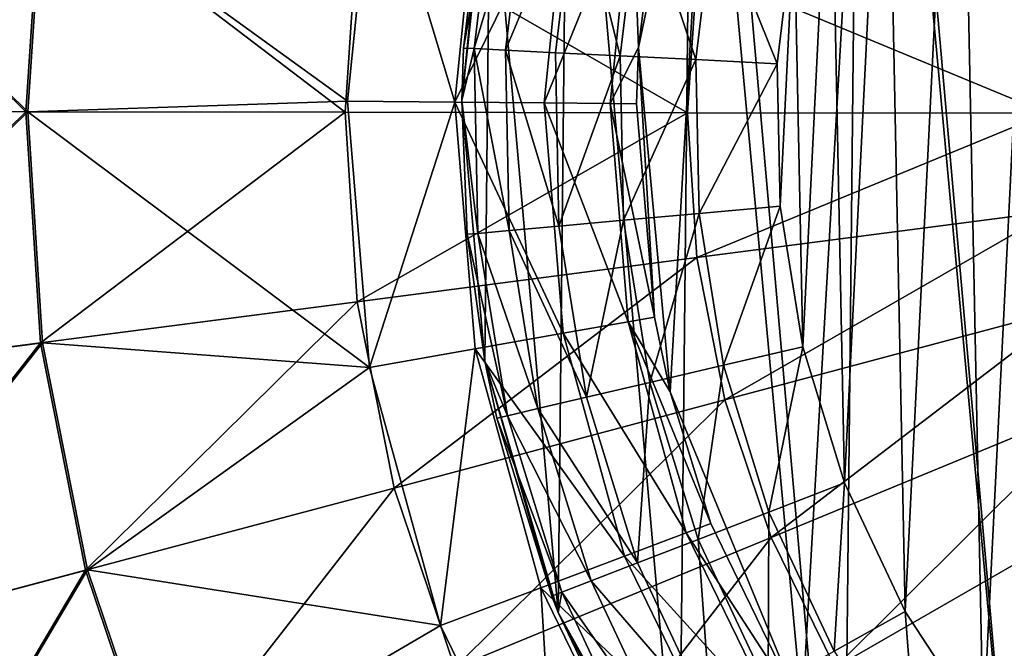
# Model space of a CAD drawing. Header units: millimetres. Extents: x 64 to 3333, y 103 to 3347.
# Tile 225 of 519: x 1827 to 1842, y 142 to 152. Entities that reach past the tile are written whole.
import ezdxf

# ---------------------------------------------------------------- set-up
doc = ezdxf.new("R2010")
doc.units = ezdxf.units.MM
doc.header["$LTSCALE"] = 25.4
doc.layers.get('0').update_dxf_attribs({"true_color": 0xff5454})

# ---------------------------------------------------------------- blocks, each defined once
blk = doc.blocks.new('SPIDER-6785-9743.STL')
at = {"color": 0}
mesh = blk.add_polyface(dxfattribs=at)
corners = [(1834.21, 154.758, 114.71), (1834.125, 146.467, 114.71), (1833.759, 150.617, 114.71), (1835.292, 142.469, 114.71), (1835.461, 158.732, 114.71), (1837.218, 138.775, 114.71), (1837.462, 162.385, 114.71), (1839.827, 135.527, 114.71), (1840.138, 165.578, 114.71), (1843.02, 132.852, 114.71), (1843.385, 168.187, 114.71), (1846.673, 130.85, 114.71), (1847.079, 170.113, 114.71), (1850.647, 129.6, 114.71), (1851.078, 171.281, 114.71), (1854.788, 129.148, 114.71), (1855.228, 171.646, 114.71), (1858.938, 129.514, 114.71), (1859.369, 171.195, 114.71), (1862.937, 130.682, 114.71), (1863.343, 169.945, 114.71), (1866.631, 132.607, 114.71), (1866.996, 167.943, 114.71), (1869.878, 135.217, 114.71), (1870.189, 165.267, 114.71), (1872.554, 138.409, 114.71), (1872.798, 162.02, 114.71), (1874.555, 142.063, 114.71), (1874.724, 158.326, 114.71), (1875.806, 146.036, 114.71), (1875.891, 154.327, 114.71), (1876.257, 150.178, 114.71)]
mesh.append_faces([[corners[k] for k in face] for face in [(0, 1, 2), (29, 30, 31)]], dxfattribs={"vtx0": -1, "color": 0})
mesh.append_faces([[corners[k] for k in face] for face in [(1, 0, 3), (3, 4, 5), (5, 6, 7), (7, 8, 9), (9, 10, 11), (11, 12, 13), (13, 14, 15), (15, 16, 17), (17, 18, 19), (19, 20, 21), (21, 22, 23), (23, 24, 25), (25, 26, 27), (27, 28, 29)]], dxfattribs={"vtx0": -1, "vtx1": -1, "color": 0})
mesh.append_faces([[corners[k] for k in face] for face in [(3, 0, 4), (5, 4, 6), (7, 6, 8), (9, 8, 10), (11, 10, 12), (13, 12, 14), (15, 14, 16), (17, 16, 18), (19, 18, 20), (21, 20, 22), (23, 22, 24), (25, 24, 26), (27, 26, 28), (29, 28, 30)]], dxfattribs={"vtx0": -1, "vtx2": -1, "color": 0})
at = {"color": 7, "true_color": 0xffffff}
mesh = blk.add_polyface(dxfattribs=at)
corners = [(1837.075, 145.977, 124.919), (1837.701, 156.847, 124.919), (1836.569, 151.459, 124.919), (1839.175, 140.888, 124.919), (1840.371, 161.662, 124.919), (1842.681, 136.643, 124.919), (1844.342, 165.476, 124.919), (1847.283, 133.621, 124.919), (1849.26, 167.95, 124.919), (1852.571, 132.089, 124.919), (1854.689, 168.864, 124.919), (1858.076, 132.184, 124.919), (1860.146, 168.138, 124.919), (1863.308, 133.898, 124.919), (1865.147, 165.835, 124.919), (1867.802, 137.077, 124.919), (1869.247, 162.161, 124.919), (1871.16, 141.44, 124.919), (1872.082, 157.441, 124.919), (1873.083, 146.599, 124.919), (1873.399, 152.095, 124.919)]
mesh.append_faces([[corners[k] for k in face] for face in [(0, 1, 2), (18, 19, 20)]], dxfattribs={"vtx0": -1, "color": 7})
mesh.append_faces([[corners[k] for k in face] for face in [(1, 3, 4), (4, 5, 6), (6, 7, 8), (8, 9, 10), (10, 11, 12), (12, 13, 14), (14, 15, 16), (16, 17, 18)]], dxfattribs={"vtx0": -1, "vtx1": -1, "color": 7})
mesh.append_faces([[corners[k] for k in face] for face in [(1, 0, 3), (4, 3, 5), (6, 5, 7), (8, 7, 9), (10, 9, 11), (12, 11, 13), (14, 13, 15), (16, 15, 17), (18, 17, 19)]], dxfattribs={"vtx0": -1, "vtx2": -1, "color": 7})
at = {"color": 0}
mesh = blk.add_polyface(dxfattribs=at)
corners = [(1838.824, 148.936, 179.71), (1839.048, 153.454, 179.71), (1838.778, 151.203, 179.71), (1839.185, 146.698, 179.71), (1839.629, 155.645, 179.71), (1839.853, 144.532, 179.71), (1840.509, 157.735, 179.71), (1840.817, 142.48, 179.71), (1841.671, 159.681, 179.71), (1842.057, 140.582, 179.71), (1843.093, 161.447, 179.71), (1843.549, 138.875, 179.71), (1844.747, 162.998, 179.71), (1845.264, 137.393, 179.71), (1846.6, 164.303, 179.71), (1847.169, 136.163, 179.71), (1848.618, 165.338, 179.71), (1849.226, 135.211, 179.71), (1850.759, 166.082, 179.71), (1851.396, 134.554, 179.71), (1852.983, 166.521, 179.71), (1853.636, 134.205, 179.71), (1855.247, 166.645, 179.71), (1855.903, 134.172, 179.71), (1857.506, 166.454, 179.71), (1858.152, 134.454, 179.71), (1859.716, 165.95, 179.71), (1860.341, 135.047, 179.71), (1861.835, 165.144, 179.71), (1862.425, 135.939, 179.71), (1863.821, 164.05, 179.71), (1864.365, 137.112, 179.71), (1865.635, 162.691, 179.71), (1866.123, 138.543, 179.71), (1867.243, 161.092, 179.71), (1867.665, 140.206, 179.71), (1868.612, 159.285, 179.71), (1868.96, 142.066, 179.71), (1869.717, 157.305, 179.71), (1869.984, 144.089, 179.71), (1870.535, 155.191, 179.71), (1870.716, 146.235, 179.71), (1871.051, 152.983, 179.71), (1871.142, 148.461, 179.71), (1871.255, 150.726, 179.71)]
mesh.append_faces([[corners[k] for k in face] for face in [(0, 1, 2), (42, 43, 44)]], dxfattribs={"vtx0": -1, "color": 0})
mesh.append_faces([[corners[k] for k in face] for face in [(1, 3, 4), (4, 5, 6), (6, 7, 8), (8, 9, 10), (10, 11, 12), (12, 13, 14), (14, 15, 16), (16, 17, 18), (18, 19, 20), (20, 21, 22), (22, 23, 24), (24, 25, 26), (26, 27, 28), (28, 29, 30), (30, 31, 32), (32, 33, 34), (34, 35, 36), (36, 37, 38), (38, 39, 40), (40, 41, 42)]], dxfattribs={"vtx0": -1, "vtx1": -1, "color": 0})
mesh.append_faces([[corners[k] for k in face] for face in [(1, 0, 3), (4, 3, 5), (6, 5, 7), (8, 7, 9), (10, 9, 11), (12, 11, 13), (14, 13, 15), (16, 15, 17), (18, 17, 19), (20, 19, 21), (22, 21, 23), (24, 23, 25), (26, 25, 27), (28, 27, 29), (30, 29, 31), (32, 31, 33), (34, 33, 35), (36, 35, 37), (38, 37, 39), (40, 39, 41), (42, 41, 43)]], dxfattribs={"vtx0": -1, "vtx2": -1, "color": 0})
at = {"color": 7, "true_color": 0xffffff}
mesh = blk.add_polyface(dxfattribs=at)
corners = [(1837.701, 156.847, 124.919), (1836.885, 153.957, 110.691), (1836.569, 151.459, 124.919)]
mesh.append_faces([[corners[k] for k in face] for face in [(0, 1, 2)]], dxfattribs={"color": 7})
mesh = blk.add_polyface(dxfattribs=at)
corners = [(1832.366, 154.844, 103.919), (1827.091, 154.113, 100.694), (1831.934, 150.608, 103.919)]
mesh.append_faces([[corners[k] for k in face] for face in [(0, 1, 2)]], dxfattribs={"color": 7})
mesh = blk.add_polyface(dxfattribs=at)
corners = [(1833.644, 150.592, 105.177), (1832.366, 154.844, 103.919), (1831.934, 150.608, 103.919), (1834.043, 154.515, 105.177)]
mesh.append_faces([[corners[k] for k in face] for face in [(0, 1, 2), (1, 0, 3)]], dxfattribs={"vtx0": -1, "color": 7})
mesh = blk.add_polyface(dxfattribs=at)
corners = [(1822.459, 154.73, 26.924), (1826.813, 150.438, 23.083), (1822.172, 150.444, 26.924), (1827.059, 154.117, 23.083)]
mesh.append_faces([[corners[k] for k in face] for face in [(0, 1, 2), (1, 0, 3)]], dxfattribs={"vtx0": -1, "color": 7})
mesh = blk.add_polyface(dxfattribs=at)
corners = [(1826.845, 150.437, 100.694), (1822.487, 154.726, 96.858), (1822.201, 150.444, 96.858), (1827.091, 154.113, 100.694)]
mesh.append_faces([[corners[k] for k in face] for face in [(0, 1, 2), (1, 0, 3)]], dxfattribs={"vtx0": -1, "color": 7})
at = {"color": 0}
mesh = blk.add_polyface(dxfattribs=at)
corners = [(1834.21, 154.758, 114.71), (1833.759, 150.617, 114.71), (1834.137, 154.395, 174.71)]
mesh.append_faces([[corners[k] for k in face] for face in [(0, 1, 2)]], dxfattribs={"color": 0})
at = {"color": 7, "true_color": 0xffffff}
mesh = blk.add_polyface(dxfattribs=at)
corners = [(1835.439, 154.241, 106.87), (1833.644, 150.592, 105.177), (1835.066, 150.579, 106.87), (1834.043, 154.515, 105.177)]
mesh.append_faces([[corners[k] for k in face] for face in [(0, 1, 2), (1, 0, 3)]], dxfattribs={"vtx0": -1, "color": 7})
at = {"color": 0}
mesh = blk.add_polyface(dxfattribs=at)
corners = [(1834.137, 154.395, 174.71), (1833.759, 150.617, 114.71), (1833.784, 151.451, 174.71)]
mesh.append_faces([[corners[k] for k in face] for face in [(0, 1, 2)]], dxfattribs={"color": 0})
mesh = blk.add_polyface(dxfattribs=at)
corners = [(1834.305, 154.362, 176.004), (1833.784, 151.451, 174.71), (1833.954, 151.443, 176.004), (1834.137, 154.395, 174.71)]
mesh.append_faces([[corners[k] for k in face] for face in [(0, 1, 2), (1, 0, 3)]], dxfattribs={"vtx0": -1, "color": 0})
mesh = blk.add_polyface(dxfattribs=at)
corners = [(1834.795, 154.269, 177.21), (1833.954, 151.443, 176.004), (1834.453, 151.418, 177.21), (1834.305, 154.362, 176.004)]
mesh.append_faces([[corners[k] for k in face] for face in [(0, 1, 2), (1, 0, 3)]], dxfattribs={"vtx0": -1, "color": 0})
mesh = blk.add_polyface(dxfattribs=at)
corners = [(1835.576, 154.119, 178.246), (1834.453, 151.418, 177.21), (1835.247, 151.378, 178.246), (1834.795, 154.269, 177.21)]
mesh.append_faces([[corners[k] for k in face] for face in [(0, 1, 2), (1, 0, 3)]], dxfattribs={"vtx0": -1, "color": 0})
at = {"color": 7, "true_color": 0xffffff}
mesh = blk.add_polyface(dxfattribs=at)
corners = [(1836.471, 154.038, 108.956), (1835.066, 150.579, 106.87), (1836.118, 150.57, 108.956), (1835.439, 154.241, 106.87)]
mesh.append_faces([[corners[k] for k in face] for face in [(0, 1, 2), (1, 0, 3)]], dxfattribs={"vtx0": -1, "color": 7})
mesh = blk.add_polyface(dxfattribs=at)
corners = [(1827.059, 154.117, 23.083), (1831.899, 150.43, 19.854), (1826.813, 150.438, 23.083), (1832.1, 153.446, 19.854)]
mesh.append_faces([[corners[k] for k in face] for face in [(0, 1, 2), (1, 0, 3)]], dxfattribs={"vtx0": -1, "color": 7})
mesh = blk.add_polyface(dxfattribs=at)
corners = [(1831.934, 150.608, 103.919), (1827.091, 154.113, 100.694), (1826.845, 150.437, 100.694)]
mesh.append_faces([[corners[k] for k in face] for face in [(0, 1, 2)]], dxfattribs={"color": 7})
at = {"color": 0}
mesh = blk.add_polyface(dxfattribs=at)
corners = [(1836.281, 151.327, 179.04), (1835.576, 154.119, 178.246), (1835.247, 151.378, 178.246), (1836.593, 153.924, 179.04)]
mesh.append_faces([[corners[k] for k in face] for face in [(0, 1, 2), (1, 0, 3)]], dxfattribs={"vtx0": -1, "color": 0})
at = {"color": 7, "true_color": 0xffffff}
mesh = blk.add_polyface(dxfattribs=at)
corners = [(1836.471, 154.038, 108.956), (1836.118, 150.57, 108.956), (1836.569, 151.459, 110.691)]
mesh.append_faces([[corners[k] for k in face] for face in [(0, 1, 2)]], dxfattribs={"color": 7})
mesh = blk.add_polyface(dxfattribs=at)
corners = [(1836.471, 154.038, 108.956), (1836.569, 151.459, 110.691), (1836.885, 153.957, 110.691)]
mesh.append_faces([[corners[k] for k in face] for face in [(0, 1, 2)]], dxfattribs={"color": 7})
at = {"color": 0}
mesh = blk.add_polyface(dxfattribs=at)
corners = [(1837.485, 151.267, 179.54), (1836.593, 153.924, 179.04), (1836.281, 151.327, 179.04), (1837.777, 153.697, 179.54)]
mesh.append_faces([[corners[k] for k in face] for face in [(0, 1, 2), (1, 0, 3)]], dxfattribs={"vtx0": -1, "color": 0})
at = {"color": 7, "true_color": 0xffffff}
mesh = blk.add_polyface(dxfattribs=at)
corners = [(1836.885, 153.957, 110.691), (1836.569, 151.459, 110.691), (1836.569, 151.459, 124.919)]
mesh.append_faces([[corners[k] for k in face] for face in [(0, 1, 2)]], dxfattribs={"color": 7})
at = {"color": 0}
mesh = blk.add_polyface(dxfattribs=at)
corners = [(1838.778, 151.203, 179.71), (1837.777, 153.697, 179.54), (1837.485, 151.267, 179.54), (1839.048, 153.454, 179.71)]
mesh.append_faces([[corners[k] for k in face] for face in [(0, 1, 2), (1, 0, 3)]], dxfattribs={"vtx0": -1, "color": 0})
at = {"color": 7, "true_color": 0xffffff}
mesh = blk.add_polyface(dxfattribs=at)
corners = [(1832.1, 153.446, 19.854), (1837.349, 150.422, 17.288), (1831.899, 150.43, 19.854), (1837.503, 152.727, 17.288)]
mesh.append_faces([[corners[k] for k in face] for face in [(0, 1, 2), (1, 0, 3)]], dxfattribs={"vtx0": -1, "color": 7})
mesh = blk.add_polyface(dxfattribs=at)
corners = [(1837.503, 152.727, 17.288), (1843.078, 150.414, 15.426), (1837.349, 150.422, 17.288), (1843.182, 151.971, 15.426)]
mesh.append_faces([[corners[k] for k in face] for face in [(0, 1, 2), (1, 0, 3)]], dxfattribs={"vtx0": -1, "color": 7})
at = {"color": 0}
mesh = blk.add_polyface(dxfattribs=at)
corners = [(1833.784, 151.451, 174.71), (1833.759, 150.617, 114.71), (1833.759, 150.617, 174.71)]
mesh.append_faces([[corners[k] for k in face] for face in [(0, 1, 2)]], dxfattribs={"color": 0})
mesh = blk.add_polyface(dxfattribs=at)
corners = [(1833.784, 151.451, 174.71), (1833.759, 150.617, 174.71), (1833.954, 151.443, 176.004)]
mesh.append_faces([[corners[k] for k in face] for face in [(0, 1, 2)]], dxfattribs={"color": 0})
mesh = blk.add_polyface(dxfattribs=at)
corners = [(1833.954, 151.443, 176.004), (1833.759, 150.617, 174.71), (1834.014, 148.502, 176.004)]
mesh.append_faces([[corners[k] for k in face] for face in [(0, 1, 2)]], dxfattribs={"color": 0})
mesh = blk.add_polyface(dxfattribs=at)
corners = [(1834.511, 148.547, 177.21), (1833.954, 151.443, 176.004), (1834.014, 148.502, 176.004), (1834.453, 151.418, 177.21)]
mesh.append_faces([[corners[k] for k in face] for face in [(0, 1, 2), (1, 0, 3)]], dxfattribs={"vtx0": -1, "color": 0})
mesh = blk.add_polyface(dxfattribs=at)
corners = [(1835.303, 148.619, 178.246), (1834.453, 151.418, 177.21), (1834.511, 148.547, 177.21), (1835.247, 151.378, 178.246)]
mesh.append_faces([[corners[k] for k in face] for face in [(0, 1, 2), (1, 0, 3)]], dxfattribs={"vtx0": -1, "color": 0})
mesh = blk.add_polyface(dxfattribs=at)
corners = [(1835.303, 148.619, 178.246), (1836.281, 151.327, 179.04), (1835.247, 151.378, 178.246), (1836.334, 148.712, 179.04)]
mesh.append_faces([[corners[k] for k in face] for face in [(0, 1, 2), (1, 0, 3)]], dxfattribs={"vtx0": -1, "color": 0})
at = {"color": 7, "true_color": 0xffffff}
mesh = blk.add_polyface(dxfattribs=at)
corners = [(1836.569, 151.459, 110.691), (1836.118, 150.57, 108.956), (1836.539, 150.566, 110.691)]
mesh.append_faces([[corners[k] for k in face] for face in [(0, 1, 2)]], dxfattribs={"color": 7})
at = {"color": 0}
mesh = blk.add_polyface(dxfattribs=at)
corners = [(1836.334, 148.712, 179.04), (1837.485, 151.267, 179.54), (1836.281, 151.327, 179.04), (1837.535, 148.82, 179.54)]
mesh.append_faces([[corners[k] for k in face] for face in [(0, 1, 2), (1, 0, 3)]], dxfattribs={"vtx0": -1, "color": 0})
at = {"color": 7, "true_color": 0xffffff}
mesh = blk.add_polyface(dxfattribs=at)
corners = [(1836.569, 151.459, 124.919), (1836.539, 150.566, 110.691), (1836.823, 147.169, 110.691)]
mesh.append_faces([[corners[k] for k in face] for face in [(0, 1, 2)]], dxfattribs={"color": 7})
mesh = blk.add_polyface(dxfattribs=at)
corners = [(1836.569, 151.459, 110.691), (1836.539, 150.566, 110.691), (1836.569, 151.459, 124.919)]
mesh.append_faces([[corners[k] for k in face] for face in [(0, 1, 2)]], dxfattribs={"color": 7})
mesh = blk.add_polyface(dxfattribs=at)
corners = [(1836.569, 151.459, 124.919), (1836.823, 147.169, 110.691), (1837.075, 145.977, 124.919)]
mesh.append_faces([[corners[k] for k in face] for face in [(0, 1, 2)]], dxfattribs={"color": 7})
at = {"color": 0}
mesh = blk.add_polyface(dxfattribs=at)
corners = [(1837.535, 148.82, 179.54), (1838.778, 151.203, 179.71), (1837.485, 151.267, 179.54), (1838.824, 148.936, 179.71)]
mesh.append_faces([[corners[k] for k in face] for face in [(0, 1, 2), (1, 0, 3)]], dxfattribs={"vtx0": -1, "color": 0})
at = {"color": 7, "true_color": 0xffffff}
mesh = blk.add_polyface(dxfattribs=at)
corners = [(1832.289, 146.365, 103.919), (1831.934, 150.608, 103.919), (1826.845, 150.437, 100.694)]
mesh.append_faces([[corners[k] for k in face] for face in [(0, 1, 2)]], dxfattribs={"color": 7})
mesh = blk.add_polyface(dxfattribs=at)
corners = [(1832.289, 146.365, 103.919), (1833.644, 150.592, 105.177), (1831.934, 150.608, 103.919), (1833.972, 146.663, 105.177)]
mesh.append_faces([[corners[k] for k in face] for face in [(0, 1, 2), (1, 0, 3)]], dxfattribs={"vtx0": -1, "color": 7})
mesh = blk.add_polyface(dxfattribs=at)
corners = [(1835.372, 146.912, 106.87), (1833.644, 150.592, 105.177), (1833.972, 146.663, 105.177), (1835.066, 150.579, 106.87)]
mesh.append_faces([[corners[k] for k in face] for face in [(0, 1, 2), (1, 0, 3)]], dxfattribs={"vtx0": -1, "color": 7})
at = {"color": 0}
mesh = blk.add_polyface(dxfattribs=at)
corners = [(1833.759, 150.617, 114.71), (1834.125, 146.467, 114.71), (1833.844, 148.487, 174.71)]
mesh.append_faces([[corners[k] for k in face] for face in [(0, 1, 2)]], dxfattribs={"color": 0})
mesh = blk.add_polyface(dxfattribs=at)
corners = [(1833.759, 150.617, 114.71), (1833.844, 148.487, 174.71), (1833.759, 150.617, 174.71)]
mesh.append_faces([[corners[k] for k in face] for face in [(0, 1, 2)]], dxfattribs={"color": 0})
mesh = blk.add_polyface(dxfattribs=at)
corners = [(1833.759, 150.617, 174.71), (1833.844, 148.487, 174.71), (1834.014, 148.502, 176.004)]
mesh.append_faces([[corners[k] for k in face] for face in [(0, 1, 2)]], dxfattribs={"color": 0})
at = {"color": 7, "true_color": 0xffffff}
mesh = blk.add_polyface(dxfattribs=at)
corners = [(1836.408, 147.096, 108.956), (1835.066, 150.579, 106.87), (1835.372, 146.912, 106.87), (1836.118, 150.57, 108.956)]
mesh.append_faces([[corners[k] for k in face] for face in [(0, 1, 2), (1, 0, 3)]], dxfattribs={"vtx0": -1, "color": 7})
mesh = blk.add_polyface(dxfattribs=at)
corners = [(1836.823, 147.169, 110.691), (1836.118, 150.57, 108.956), (1836.408, 147.096, 108.956), (1836.539, 150.566, 110.691)]
mesh.append_faces([[corners[k] for k in face] for face in [(0, 1, 2), (1, 0, 3)]], dxfattribs={"vtx0": -1, "color": 7})
mesh = blk.add_polyface(dxfattribs=at)
corners = [(1826.813, 150.438, 23.083), (1822.446, 146.158, 26.924), (1822.172, 150.444, 26.924), (1827.049, 146.757, 23.083)]
mesh.append_faces([[corners[k] for k in face] for face in [(0, 1, 2), (1, 0, 3)]], dxfattribs={"vtx0": -1, "color": 7})
mesh = blk.add_polyface(dxfattribs=at)
corners = [(1822.475, 146.162, 96.858), (1826.845, 150.437, 100.694), (1822.201, 150.444, 96.858), (1827.081, 146.761, 100.694)]
mesh.append_faces([[corners[k] for k in face] for face in [(0, 1, 2), (1, 0, 3)]], dxfattribs={"vtx0": -1, "color": 7})
mesh = blk.add_polyface(dxfattribs=at)
corners = [(1831.899, 150.43, 19.854), (1827.049, 146.757, 23.083), (1826.813, 150.438, 23.083), (1832.092, 147.414, 19.854)]
mesh.append_faces([[corners[k] for k in face] for face in [(0, 1, 2), (1, 0, 3)]], dxfattribs={"vtx0": -1, "color": 7})
mesh = blk.add_polyface(dxfattribs=at)
corners = [(1832.289, 146.365, 103.919), (1826.845, 150.437, 100.694), (1827.081, 146.761, 100.694)]
mesh.append_faces([[corners[k] for k in face] for face in [(0, 1, 2)]], dxfattribs={"color": 7})
mesh = blk.add_polyface(dxfattribs=at)
corners = [(1837.349, 150.422, 17.288), (1832.092, 147.414, 19.854), (1831.899, 150.43, 19.854), (1837.497, 148.117, 17.288)]
mesh.append_faces([[corners[k] for k in face] for face in [(0, 1, 2), (1, 0, 3)]], dxfattribs={"vtx0": -1, "color": 7})
mesh = blk.add_polyface(dxfattribs=at)
corners = [(1843.078, 150.414, 15.426), (1837.497, 148.117, 17.288), (1837.349, 150.422, 17.288), (1843.178, 148.857, 15.426)]
mesh.append_faces([[corners[k] for k in face] for face in [(0, 1, 2), (1, 0, 3)]], dxfattribs={"vtx0": -1, "color": 7})
at = {"color": 0}
mesh = blk.add_polyface(dxfattribs=at)
corners = [(1836.75, 146.129, 179.04), (1837.535, 148.82, 179.54), (1836.334, 148.712, 179.04), (1837.924, 146.404, 179.54)]
mesh.append_faces([[corners[k] for k in face] for face in [(0, 1, 2), (1, 0, 3)]], dxfattribs={"vtx0": -1, "color": 0})
at = {"color": 7, "true_color": 0xffffff}
mesh = blk.add_polyface(dxfattribs=at)
corners = [(1843.178, 148.857, 15.426), (1837.944, 145.851, 17.288), (1837.497, 148.117, 17.288), (1843.48, 147.326, 15.426)]
mesh.append_faces([[corners[k] for k in face] for face in [(0, 1, 2), (1, 0, 3)]], dxfattribs={"vtx0": -1, "color": 7})
at = {"color": 0}
mesh = blk.add_polyface(dxfattribs=at)
corners = [(1837.924, 146.404, 179.54), (1838.824, 148.936, 179.71), (1837.535, 148.82, 179.54), (1839.185, 146.698, 179.71)]
mesh.append_faces([[corners[k] for k in face] for face in [(0, 1, 2), (1, 0, 3)]], dxfattribs={"vtx0": -1, "color": 0})
mesh = blk.add_polyface(dxfattribs=at)
corners = [(1835.742, 145.893, 178.246), (1836.334, 148.712, 179.04), (1835.303, 148.619, 178.246), (1836.75, 146.129, 179.04)]
mesh.append_faces([[corners[k] for k in face] for face in [(0, 1, 2), (1, 0, 3)]], dxfattribs={"vtx0": -1, "color": 0})
mesh = blk.add_polyface(dxfattribs=at)
corners = [(1834.014, 148.502, 176.004), (1833.844, 148.487, 174.71), (1834.482, 145.599, 176.004)]
mesh.append_faces([[corners[k] for k in face] for face in [(0, 1, 2)]], dxfattribs={"color": 0})
mesh = blk.add_polyface(dxfattribs=at)
corners = [(1834.968, 145.713, 177.21), (1834.014, 148.502, 176.004), (1834.482, 145.599, 176.004), (1834.511, 148.547, 177.21)]
mesh.append_faces([[corners[k] for k in face] for face in [(0, 1, 2), (1, 0, 3)]], dxfattribs={"vtx0": -1, "color": 0})
mesh = blk.add_polyface(dxfattribs=at)
corners = [(1835.742, 145.893, 178.246), (1834.511, 148.547, 177.21), (1834.968, 145.713, 177.21), (1835.303, 148.619, 178.246)]
mesh.append_faces([[corners[k] for k in face] for face in [(0, 1, 2), (1, 0, 3)]], dxfattribs={"vtx0": -1, "color": 0})
mesh = blk.add_polyface(dxfattribs=at)
corners = [(1833.844, 148.487, 174.71), (1834.125, 146.467, 114.71), (1834.125, 146.467, 174.71)]
mesh.append_faces([[corners[k] for k in face] for face in [(0, 1, 2)]], dxfattribs={"color": 0})
mesh = blk.add_polyface(dxfattribs=at)
corners = [(1833.844, 148.487, 174.71), (1834.125, 146.467, 174.71), (1834.482, 145.599, 176.004)]
mesh.append_faces([[corners[k] for k in face] for face in [(0, 1, 2)]], dxfattribs={"color": 0})
at = {"color": 7, "true_color": 0xffffff}
mesh = blk.add_polyface(dxfattribs=at)
corners = [(1837.497, 148.117, 17.288), (1832.677, 144.448, 19.854), (1832.092, 147.414, 19.854), (1837.944, 145.851, 17.288)]
mesh.append_faces([[corners[k] for k in face] for face in [(0, 1, 2), (1, 0, 3)]], dxfattribs={"vtx0": -1, "color": 7})
mesh = blk.add_polyface(dxfattribs=at)
corners = [(1832.092, 147.414, 19.854), (1827.763, 143.139, 23.083), (1827.049, 146.757, 23.083), (1832.677, 144.448, 19.854)]
mesh.append_faces([[corners[k] for k in face] for face in [(0, 1, 2), (1, 0, 3)]], dxfattribs={"vtx0": -1, "color": 7})
mesh = blk.add_polyface(dxfattribs=at)
corners = [(1843.48, 147.326, 15.426), (1838.684, 143.663, 17.288), (1837.944, 145.851, 17.288), (1843.98, 145.848, 15.426)]
mesh.append_faces([[corners[k] for k in face] for face in [(0, 1, 2), (1, 0, 3)]], dxfattribs={"vtx0": -1, "color": 7})
mesh = blk.add_polyface(dxfattribs=at)
corners = [(1837.331, 143.734, 108.956), (1835.372, 146.912, 106.87), (1836.346, 143.363, 106.87), (1836.408, 147.096, 108.956)]
mesh.append_faces([[corners[k] for k in face] for face in [(0, 1, 2), (1, 0, 3)]], dxfattribs={"vtx0": -1, "color": 7})
mesh = blk.add_polyface(dxfattribs=at)
corners = [(1836.823, 147.169, 110.691), (1836.408, 147.096, 108.956), (1837.075, 145.977, 110.691)]
mesh.append_faces([[corners[k] for k in face] for face in [(0, 1, 2)]], dxfattribs={"color": 7})
mesh = blk.add_polyface(dxfattribs=at)
corners = [(1836.408, 147.096, 108.956), (1837.331, 143.734, 108.956), (1837.725, 143.883, 110.691)]
mesh.append_faces([[corners[k] for k in face] for face in [(0, 1, 2)]], dxfattribs={"color": 7})
mesh = blk.add_polyface(dxfattribs=at)
corners = [(1836.408, 147.096, 108.956), (1837.725, 143.883, 110.691), (1837.075, 145.977, 110.691)]
mesh.append_faces([[corners[k] for k in face] for face in [(0, 1, 2)]], dxfattribs={"color": 7})
mesh = blk.add_polyface(dxfattribs=at)
corners = [(1836.823, 147.169, 110.691), (1837.075, 145.977, 110.691), (1837.075, 145.977, 124.919)]
mesh.append_faces([[corners[k] for k in face] for face in [(0, 1, 2)]], dxfattribs={"color": 7})
mesh = blk.add_polyface(dxfattribs=at)
corners = [(1836.346, 143.363, 106.87), (1833.972, 146.663, 105.177), (1835.016, 142.861, 105.177), (1835.372, 146.912, 106.87)]
mesh.append_faces([[corners[k] for k in face] for face in [(0, 1, 2), (1, 0, 3)]], dxfattribs={"vtx0": -1, "color": 7})
mesh = blk.add_polyface(dxfattribs=at)
corners = [(1827.049, 146.757, 23.083), (1823.278, 141.944, 26.924), (1822.446, 146.158, 26.924), (1827.763, 143.139, 23.083)]
mesh.append_faces([[corners[k] for k in face] for face in [(0, 1, 2), (1, 0, 3)]], dxfattribs={"vtx0": -1, "color": 7})
mesh = blk.add_polyface(dxfattribs=at)
corners = [(1823.306, 141.951, 96.858), (1827.081, 146.761, 100.694), (1822.475, 146.162, 96.858), (1827.794, 143.147, 100.694)]
mesh.append_faces([[corners[k] for k in face] for face in [(0, 1, 2), (1, 0, 3)]], dxfattribs={"vtx0": -1, "color": 7})
mesh = blk.add_polyface(dxfattribs=at)
corners = [(1832.289, 146.365, 103.919), (1827.081, 146.761, 100.694), (1827.794, 143.147, 100.694)]
mesh.append_faces([[corners[k] for k in face] for face in [(0, 1, 2)]], dxfattribs={"color": 7})
mesh = blk.add_polyface(dxfattribs=at)
corners = [(1833.416, 142.259, 103.919), (1833.972, 146.663, 105.177), (1832.289, 146.365, 103.919), (1835.016, 142.861, 105.177)]
mesh.append_faces([[corners[k] for k in face] for face in [(0, 1, 2), (1, 0, 3)]], dxfattribs={"vtx0": -1, "color": 7})
at = {"color": 0}
mesh = blk.add_polyface(dxfattribs=at)
corners = [(1838.646, 144.065, 179.54), (1839.185, 146.698, 179.71), (1837.924, 146.404, 179.54), (1839.853, 144.532, 179.71)]
mesh.append_faces([[corners[k] for k in face] for face in [(0, 1, 2), (1, 0, 3)]], dxfattribs={"vtx0": -1, "color": 0})
mesh = blk.add_polyface(dxfattribs=at)
corners = [(1834.125, 146.467, 114.71), (1834.316, 145.56, 174.71), (1834.125, 146.467, 174.71)]
mesh.append_faces([[corners[k] for k in face] for face in [(0, 1, 2)]], dxfattribs={"color": 0})
mesh = blk.add_polyface(dxfattribs=at)
corners = [(1834.125, 146.467, 114.71), (1835.292, 142.469, 114.71), (1835.292, 142.469, 174.71)]
mesh.append_faces([[corners[k] for k in face] for face in [(0, 1, 2)]], dxfattribs={"color": 0})
mesh = blk.add_polyface(dxfattribs=at)
corners = [(1834.125, 146.467, 114.71), (1835.292, 142.469, 174.71), (1835.19, 142.727, 174.71)]
mesh.append_faces([[corners[k] for k in face] for face in [(0, 1, 2)]], dxfattribs={"color": 0})
mesh = blk.add_polyface(dxfattribs=at)
corners = [(1834.125, 146.467, 114.71), (1835.19, 142.727, 174.71), (1834.316, 145.56, 174.71)]
mesh.append_faces([[corners[k] for k in face] for face in [(0, 1, 2)]], dxfattribs={"color": 0})
mesh = blk.add_polyface(dxfattribs=at)
corners = [(1834.125, 146.467, 174.71), (1834.316, 145.56, 174.71), (1834.482, 145.599, 176.004)]
mesh.append_faces([[corners[k] for k in face] for face in [(0, 1, 2)]], dxfattribs={"color": 0})
at = {"color": 7, "true_color": 0xffffff}
mesh = blk.add_polyface(dxfattribs=at)
corners = [(1833.416, 142.259, 103.919), (1832.289, 146.365, 103.919), (1827.794, 143.147, 100.694)]
mesh.append_faces([[corners[k] for k in face] for face in [(0, 1, 2)]], dxfattribs={"color": 7})
at = {"color": 0}
mesh = blk.add_polyface(dxfattribs=at)
corners = [(1837.522, 143.63, 179.04), (1837.924, 146.404, 179.54), (1836.75, 146.129, 179.04), (1838.646, 144.065, 179.54)]
mesh.append_faces([[corners[k] for k in face] for face in [(0, 1, 2), (1, 0, 3)]], dxfattribs={"vtx0": -1, "color": 0})
mesh = blk.add_polyface(dxfattribs=at)
corners = [(1836.556, 143.256, 178.246), (1836.75, 146.129, 179.04), (1835.742, 145.893, 178.246), (1837.522, 143.63, 179.04)]
mesh.append_faces([[corners[k] for k in face] for face in [(0, 1, 2), (1, 0, 3)]], dxfattribs={"vtx0": -1, "color": 0})
at = {"color": 7, "true_color": 0xffffff}
mesh = blk.add_polyface(dxfattribs=at)
corners = [(1837.944, 145.851, 17.288), (1833.645, 141.584, 19.854), (1832.677, 144.448, 19.854), (1838.684, 143.663, 17.288)]
mesh.append_faces([[corners[k] for k in face] for face in [(0, 1, 2), (1, 0, 3)]], dxfattribs={"vtx0": -1, "color": 7})
at = {"color": 0}
mesh = blk.add_polyface(dxfattribs=at)
corners = [(1836.556, 143.256, 178.246), (1834.968, 145.713, 177.21), (1835.815, 142.969, 177.21), (1835.742, 145.893, 178.246)]
mesh.append_faces([[corners[k] for k in face] for face in [(0, 1, 2), (1, 0, 3)]], dxfattribs={"vtx0": -1, "color": 0})
at = {"color": 7, "true_color": 0xffffff}
mesh = blk.add_polyface(dxfattribs=at)
corners = [(1837.075, 145.977, 124.919), (1837.725, 143.883, 110.691), (1839.175, 140.888, 124.919)]
mesh.append_faces([[corners[k] for k in face] for face in [(0, 1, 2)]], dxfattribs={"color": 7})
mesh = blk.add_polyface(dxfattribs=at)
corners = [(1837.075, 145.977, 110.691), (1837.725, 143.883, 110.691), (1837.075, 145.977, 124.919)]
mesh.append_faces([[corners[k] for k in face] for face in [(0, 1, 2)]], dxfattribs={"color": 7})
mesh = blk.add_polyface(dxfattribs=at)
corners = [(1843.98, 145.848, 15.426), (1839.702, 141.59, 17.288), (1838.684, 143.663, 17.288), (1844.668, 144.447, 15.426)]
mesh.append_faces([[corners[k] for k in face] for face in [(0, 1, 2), (1, 0, 3)]], dxfattribs={"vtx0": -1, "color": 7})
at = {"color": 0}
mesh = blk.add_polyface(dxfattribs=at)
corners = [(1835.815, 142.969, 177.21), (1834.482, 145.599, 176.004), (1835.349, 142.789, 176.004), (1834.968, 145.713, 177.21)]
mesh.append_faces([[corners[k] for k in face] for face in [(0, 1, 2), (1, 0, 3)]], dxfattribs={"vtx0": -1, "color": 0})
mesh = blk.add_polyface(dxfattribs=at)
corners = [(1835.349, 142.789, 176.004), (1834.316, 145.56, 174.71), (1835.19, 142.727, 174.71), (1834.482, 145.599, 176.004)]
mesh.append_faces([[corners[k] for k in face] for face in [(0, 1, 2), (1, 0, 3)]], dxfattribs={"vtx0": -1, "color": 0})
at = {"color": 7, "true_color": 0xffffff}
mesh = blk.add_polyface(dxfattribs=at)
corners = [(1832.677, 144.448, 19.854), (1828.943, 139.645, 23.083), (1827.763, 143.139, 23.083), (1833.645, 141.584, 19.854)]
mesh.append_faces([[corners[k] for k in face] for face in [(0, 1, 2), (1, 0, 3)]], dxfattribs={"vtx0": -1, "color": 7})
at = {"color": 0}
mesh = blk.add_polyface(dxfattribs=at)
corners = [(1839.687, 141.85, 179.54), (1839.853, 144.532, 179.71), (1838.646, 144.065, 179.54), (1840.817, 142.48, 179.71)]
mesh.append_faces([[corners[k] for k in face] for face in [(0, 1, 2), (1, 0, 3)]], dxfattribs={"vtx0": -1, "color": 0})
at = {"color": 7, "true_color": 0xffffff}
mesh = blk.add_polyface(dxfattribs=at)
corners = [(1844.668, 144.447, 15.426), (1840.983, 139.667, 17.288), (1839.702, 141.59, 17.288), (1845.533, 143.148, 15.426)]
mesh.append_faces([[corners[k] for k in face] for face in [(0, 1, 2), (1, 0, 3)]], dxfattribs={"vtx0": -1, "color": 7})
at = {"color": 0}
mesh = blk.add_polyface(dxfattribs=at)
corners = [(1838.634, 141.262, 179.04), (1838.646, 144.065, 179.54), (1837.522, 143.63, 179.04), (1839.687, 141.85, 179.54)]
mesh.append_faces([[corners[k] for k in face] for face in [(0, 1, 2), (1, 0, 3)]], dxfattribs={"vtx0": -1, "color": 0})
at = {"color": 7, "true_color": 0xffffff}
mesh = blk.add_polyface(dxfattribs=at)
corners = [(1837.725, 143.883, 110.691), (1837.331, 143.734, 108.956), (1839.175, 140.888, 110.691)]
mesh.append_faces([[corners[k] for k in face] for face in [(0, 1, 2)]], dxfattribs={"color": 7})
mesh = blk.add_polyface(dxfattribs=at)
corners = [(1837.725, 143.883, 110.691), (1839.175, 140.888, 110.691), (1839.175, 140.888, 124.919)]
mesh.append_faces([[corners[k] for k in face] for face in [(0, 1, 2)]], dxfattribs={"color": 7})
mesh = blk.add_polyface(dxfattribs=at)
corners = [(1838.684, 143.663, 17.288), (1834.978, 138.871, 19.854), (1833.645, 141.584, 19.854), (1839.702, 141.59, 17.288)]
mesh.append_faces([[corners[k] for k in face] for face in [(0, 1, 2), (1, 0, 3)]], dxfattribs={"vtx0": -1, "color": 7})
mesh = blk.add_polyface(dxfattribs=at)
corners = [(1838.857, 140.6, 108.956), (1836.346, 143.363, 106.87), (1837.957, 140.054, 106.87), (1837.331, 143.734, 108.956)]
mesh.append_faces([[corners[k] for k in face] for face in [(0, 1, 2), (1, 0, 3)]], dxfattribs={"vtx0": -1, "color": 7})
at = {"color": 0}
mesh = blk.add_polyface(dxfattribs=at)
corners = [(1837.73, 140.757, 178.246), (1837.522, 143.63, 179.04), (1836.556, 143.256, 178.246), (1838.634, 141.262, 179.04)]
mesh.append_faces([[corners[k] for k in face] for face in [(0, 1, 2), (1, 0, 3)]], dxfattribs={"vtx0": -1, "color": 0})
at = {"color": 7, "true_color": 0xffffff}
mesh = blk.add_polyface(dxfattribs=at)
corners = [(1837.331, 143.734, 108.956), (1838.857, 140.6, 108.956), (1839.175, 140.888, 110.691)]
mesh.append_faces([[corners[k] for k in face] for face in [(0, 1, 2)]], dxfattribs={"color": 7})
mesh = blk.add_polyface(dxfattribs=at)
corners = [(1837.957, 140.054, 106.87), (1835.016, 142.861, 105.177), (1836.741, 139.316, 105.177), (1836.346, 143.363, 106.87)]
mesh.append_faces([[corners[k] for k in face] for face in [(0, 1, 2), (1, 0, 3)]], dxfattribs={"vtx0": -1, "color": 7})
at = {"color": 0}
mesh = blk.add_polyface(dxfattribs=at)
corners = [(1837.73, 140.757, 178.246), (1835.815, 142.969, 177.21), (1837.036, 140.37, 177.21), (1836.556, 143.256, 178.246)]
mesh.append_faces([[corners[k] for k in face] for face in [(0, 1, 2), (1, 0, 3)]], dxfattribs={"vtx0": -1, "color": 0})
at = {"color": 7, "true_color": 0xffffff}
mesh = blk.add_polyface(dxfattribs=at)
corners = [(1827.763, 143.139, 23.083), (1824.653, 137.875, 26.924), (1823.278, 141.944, 26.924), (1828.943, 139.645, 23.083)]
mesh.append_faces([[corners[k] for k in face] for face in [(0, 1, 2), (1, 0, 3)]], dxfattribs={"vtx0": -1, "color": 7})
mesh = blk.add_polyface(dxfattribs=at)
corners = [(1824.68, 137.886, 96.858), (1827.794, 143.147, 100.694), (1823.306, 141.951, 96.858), (1828.973, 139.657, 100.694)]
mesh.append_faces([[corners[k] for k in face] for face in [(0, 1, 2), (1, 0, 3)]], dxfattribs={"vtx0": -1, "color": 7})
mesh = blk.add_polyface(dxfattribs=at)
corners = [(1833.416, 142.259, 103.919), (1827.794, 143.147, 100.694), (1828.973, 139.657, 100.694)]
mesh.append_faces([[corners[k] for k in face] for face in [(0, 1, 2)]], dxfattribs={"color": 7})
mesh = blk.add_polyface(dxfattribs=at)
corners = [(1845.533, 143.148, 15.426), (1842.503, 137.928, 17.288), (1840.983, 139.667, 17.288), (1846.56, 141.974, 15.426)]
mesh.append_faces([[corners[k] for k in face] for face in [(0, 1, 2), (1, 0, 3)]], dxfattribs={"vtx0": -1, "color": 7})
mesh = blk.add_polyface(dxfattribs=at)
corners = [(1835.28, 138.43, 103.919), (1835.016, 142.861, 105.177), (1833.416, 142.259, 103.919), (1836.741, 139.316, 105.177)]
mesh.append_faces([[corners[k] for k in face] for face in [(0, 1, 2), (1, 0, 3)]], dxfattribs={"vtx0": -1, "color": 7})
at = {"color": 0}
mesh = blk.add_polyface(dxfattribs=at)
corners = [(1837.036, 140.37, 177.21), (1835.349, 142.789, 176.004), (1836.599, 140.127, 176.004), (1835.815, 142.969, 177.21)]
mesh.append_faces([[corners[k] for k in face] for face in [(0, 1, 2), (1, 0, 3)]], dxfattribs={"vtx0": -1, "color": 0})
mesh = blk.add_polyface(dxfattribs=at)
corners = [(1835.349, 142.789, 176.004), (1835.19, 142.727, 174.71), (1835.292, 142.469, 174.71)]
mesh.append_faces([[corners[k] for k in face] for face in [(0, 1, 2)]], dxfattribs={"color": 0})
mesh = blk.add_polyface(dxfattribs=at)
corners = [(1835.349, 142.789, 176.004), (1835.292, 142.469, 174.71), (1836.599, 140.127, 176.004)]
mesh.append_faces([[corners[k] for k in face] for face in [(0, 1, 2)]], dxfattribs={"color": 0})
mesh = blk.add_polyface(dxfattribs=at)
corners = [(1835.292, 142.469, 114.71), (1837.218, 138.775, 114.71), (1836.451, 140.044, 174.71)]
mesh.append_faces([[corners[k] for k in face] for face in [(0, 1, 2)]], dxfattribs={"color": 0})
mesh = blk.add_polyface(dxfattribs=at)
corners = [(1835.292, 142.469, 114.71), (1836.451, 140.044, 174.71), (1835.292, 142.469, 174.71)]
mesh.append_faces([[corners[k] for k in face] for face in [(0, 1, 2)]], dxfattribs={"color": 0})
mesh = blk.add_polyface(dxfattribs=at)
corners = [(1835.292, 142.469, 174.71), (1836.451, 140.044, 174.71), (1836.599, 140.127, 176.004)]
mesh.append_faces([[corners[k] for k in face] for face in [(0, 1, 2)]], dxfattribs={"color": 0})
mesh = blk.add_polyface(dxfattribs=at)
corners = [(1841.026, 139.8, 179.54), (1840.817, 142.48, 179.71), (1839.687, 141.85, 179.54), (1842.057, 140.582, 179.71)]
mesh.append_faces([[corners[k] for k in face] for face in [(0, 1, 2), (1, 0, 3)]], dxfattribs={"vtx0": -1, "color": 0})
at = {"color": 7, "true_color": 0xffffff}
mesh = blk.add_polyface(dxfattribs=at)
corners = [(1835.28, 138.43, 103.919), (1833.416, 142.259, 103.919), (1828.973, 139.657, 100.694)]
mesh.append_faces([[corners[k] for k in face] for face in [(0, 1, 2)]], dxfattribs={"color": 7})

msp = doc.modelspace()

# ---------------------------------------------------------------- block references
at = {"color": 250, "true_color": 0x262626}
msp.add_blockref('SPIDER-6785-9743.STL', (0, 0), dxfattribs=at)

doc.saveas('drawing.dxf')
